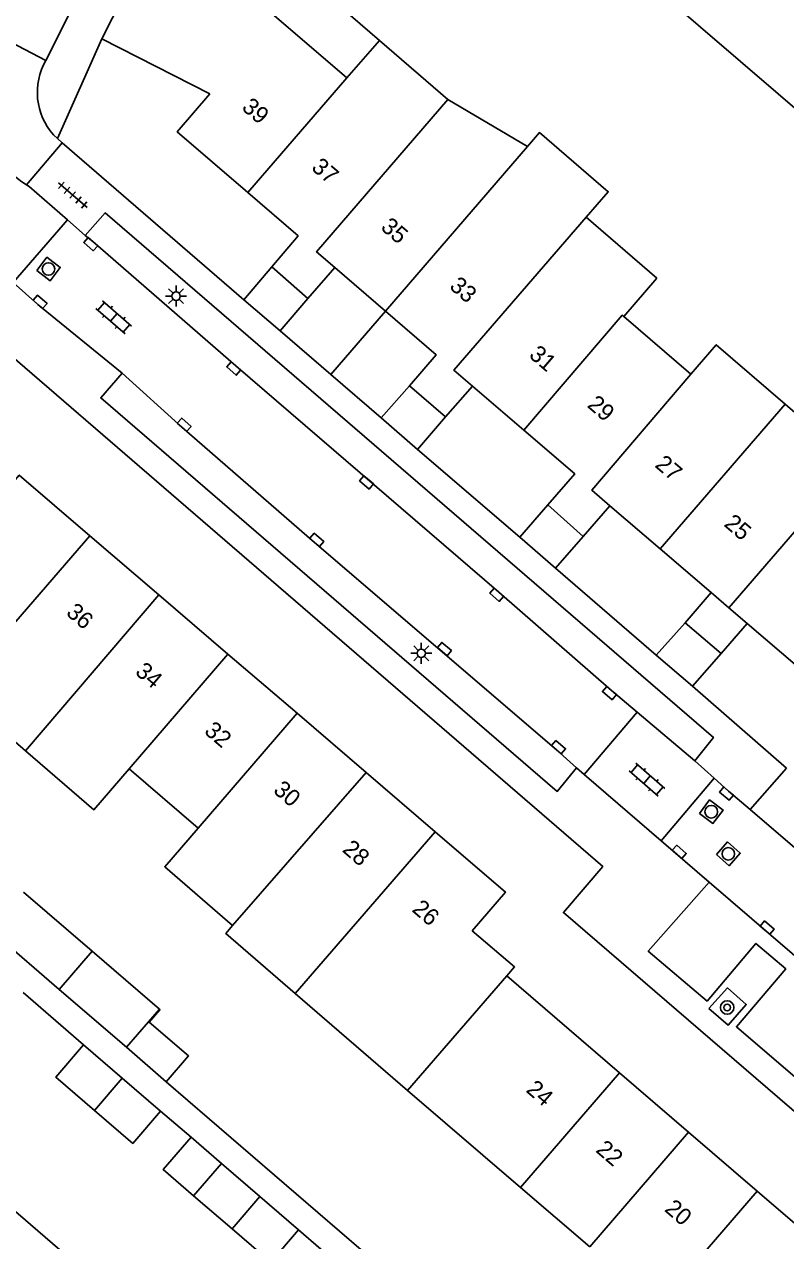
# Model space of a CAD drawing. Extents: x 124000 to 128010, y 398999 to 403000.
# Drawn here: x 127246.4 to 127291.6, y 400253.3 to 400325.7 of the extents above; entities that cross this region are included whole.
import ezdxf

# ---------------------------------------------------------------- set-up
doc = ezdxf.new("R2010")
doc.units = 0
for name, color, linetype in [('gg-afsc-erfafscheiding', 7, 'Continuous'), ('gg-anno-huisnummerreeks BGT', 7, 'Continuous'), ('gg-bbg-bijgebouw', 7, 'Continuous'), ('gg-bbg-gedigitaliseerde bebouwing', 7, 'Continuous'), ('gg-bbg-gedigitaliseerde bijgebouw', 7, 'Continuous'), ('gg-bbg-hoofdgebouw', 7, 'Continuous'), ('gg-bbg-luifel en loopbrug', 7, 'Continuous'), ('gg-bbg-tussenscheiding', 7, 'Continuous'), ('gg-knt-verharding', 7, 'Continuous'), ('gg-knt-verharding nz', 7, 'Continuous'), ('gg-kntw-beschoeiing', 7, 'Continuous'), ('gt-grn-weggrens', 7, 'Continuous'), ('gt-symb-boom', 7, 'Continuous'), ('gt-symb-klinker verharding', 7, 'Continuous'), ('gt-symb-kolk', 7, 'Continuous'), ('gt-symb-lichtmast', 7, 'Continuous'), ('gt-symb-rioolschacht', 7, 'Continuous'), ('gt-symb-tegel verharding', 7, 'Continuous')]:
    doc.layers.add(name, color=color, linetype=linetype)

# ---------------------------------------------------------------- blocks, each defined once
blk = doc.blocks.new('gt0-TEG1')
at = {"layer": 'gt-symb-tegel verharding'}
for p, q in [((-1.125, 0), (1.125, 0)), ((-0.9, -0.25), (-0.9, 0.25)), ((-0.45, -0.25), (-0.45, 0.25)), ((0, -0.25), (0, 0.25)), ((0.45, -0.25), (0.45, 0.25)), ((0.9, -0.25), (0.9, 0.25))]:
    blk.add_line(p, q, dxfattribs=at)
blk = doc.blocks.new('gt0-KL1')
at = {"layer": 'gt-symb-klinker verharding'}
for p, q in [((-1.15, 0.3), (1.15, 0.3)), ((-1, -0.3), (-1, 0.3)), ((-0.5, 0.3), (-0.5, 0.45)), ((0, -0.3), (0, 0.3)), ((0.5, 0.3), (0.5, 0.45)), ((1, -0.3), (1, 0.3)), ((-1.15, -0.3), (1.15, -0.3)), ((-0.5, -0.45), (-0.5, -0.3)), ((0.5, -0.45), (0.5, -0.3))]:
    blk.add_line(p, q, dxfattribs=at)
blk = doc.blocks.new('gt0-KOLK')
at = {"layer": 'gt-symb-kolk'}
blk.add_lwpolyline([(0, 0), (0.375, 0), (0.375, 0.4), (-0.375, 0.4), (-0.375, 0), (0, 0)], dxfattribs=at)
blk = doc.blocks.new('gt0-RS')
at = {"layer": 'gt-symb-rioolschacht'}
blk.add_lwpolyline([(-0.5, -0.5), (0.5, -0.5), (0.5, 0.5), (-0.5, 0.5)], close=True, dxfattribs=at)
blk.add_circle((0, 0), 0.375, dxfattribs=at)
blk = doc.blocks.new('gt0-LMAST')
at = {"layer": 'gt-symb-lichtmast'}
for p, q in [((-0.182, 0.173), (-0.447, 0.438)), ((-0.005, 0.246), (-0.005, 0.621)), ((0.172, 0.173), (0.437, 0.438)), ((-0.255, -0.004), (-0.63, -0.004)), ((-0.182, -0.181), (-0.447, -0.446)), ((-0.005, -0.254), (-0.005, -0.629)), ((0.437, -0.446), (0.172, -0.181)), ((0.245, -0.004), (0.62, -0.004))]:
    blk.add_line(p, q, dxfattribs=at)
blk.add_circle((-0.005, -0.004), 0.25, dxfattribs=at)
blk = doc.blocks.new('gt0-BOOM')
at = {"layer": 'gt-symb-boom'}
for radius in [0.4, 0.2]:
    blk.add_circle((0, 0), radius, dxfattribs=at)

msp = doc.modelspace()

# ---------------------------------------------------------------- linework, layer by layer
at = {"layer": 'gg-afsc-erfafscheiding'}
for p, q in [((127249.897, 400264.969), (127246.295, 400268.072)), ((127270.006, 400249.672), (127254.809, 400262.774)), ((127256.285, 400259.468), (127254.477, 400261.022)), ((127277.359, 400241.324), (127262.673, 400253.952))]:
    msp.add_line(p, q, dxfattribs=at)
at = {"layer": 'gg-bbg-bijgebouw'}
for p, q in [((127259.418, 400309.305), (127261.084, 400311.264)), ((127261.575, 400307.457), (127259.418, 400309.305)), ((127263.238, 400309.38), (127261.575, 400307.457)), ((127267.597, 400302.27), (127269.268, 400304.191)), ((127271.422, 400302.332), (127269.744, 400300.403)), ((127269.744, 400300.403), (127267.597, 400302.27)), ((127275.828, 400295.187), (127277.505, 400297.108)), ((127277.957, 400293.328), (127275.828, 400295.187)), ((127279.595, 400295.217), (127277.957, 400293.328)), ((127285.662, 400290.088), (127283.946, 400288.154)), ((127287.813, 400288.264), (127285.662, 400290.088)), ((127283.946, 400288.154), (127286.099, 400286.318)), ((127286.099, 400286.318), (127287.813, 400288.264))]:
    msp.add_line(p, q, dxfattribs=at)
at = {"layer": 'gg-bbg-gedigitaliseerde bebouwing'}
for p, q in [((127260.543, 400326.819), (127265.547, 400322.504)), ((127267.487, 400324.742), (127265.547, 400322.504)), ((127271.551, 400321.22), (127267.487, 400324.742)), ((127271.551, 400321.22), (127276.282, 400318.421)), ((127279.775, 400314.212), (127283.985, 400310.584)), ((127282.018, 400308.301), (127285.995, 400304.872)), ((127295.684, 400299.585), (127291.609, 400303.099)), ((127256.706, 400277.86), (127252.612, 400281.391)), ((127269.162, 400262.259), (127262.477, 400268.022)), ((127275.875, 400256.48), (127269.162, 400262.259)), ((127279.99, 400252.938), (127275.875, 400256.48)), ((127245.57, 400255.278), (127249.655, 400251.765))]:
    msp.add_line(p, q, dxfattribs=at)
for points in [[(127276.282, 400318.421), (127277.002, 400319.256), (127281.087, 400315.734), (127279.775, 400314.212)], [(127285.995, 400304.872), (127287.512, 400306.632), (127291.609, 400303.099)], [(127246.432, 400282.472), (127242.308, 400286.046), (127242.735, 400286.54)], [(127252.612, 400281.391), (127250.509, 400278.953), (127246.432, 400282.472)], [(127258.756, 400272.067), (127254.719, 400275.566), (127256.706, 400277.86)], [(127262.477, 400268.022), (127258.356, 400271.592), (127258.756, 400272.067)]]:
    msp.add_lwpolyline(points, dxfattribs=at)
at = {"layer": 'gg-bbg-gedigitaliseerde bijgebouw'}
for p, q in [((127246.313, 400274.061), (127250.404, 400270.534)), ((127248.447, 400268.26), (127244.357, 400271.786)), ((127250.404, 400270.534), (127254.409, 400267.08)), ((127252.438, 400264.819), (127248.447, 400268.26)), ((127249.897, 400264.969), (127252.191, 400262.992)), ((127254.809, 400262.774), (127252.438, 400264.819)), ((127252.191, 400262.992), (127254.477, 400261.022)), ((127256.439, 400255.986), (127258.096, 400257.911)), ((127258.096, 400257.911), (127260.382, 400255.934)), ((127258.729, 400254.014), (127256.439, 400255.986)), ((127260.382, 400255.934), (127262.673, 400253.952))]:
    msp.add_line(p, q, dxfattribs=at)
for points in [[(127254.409, 400267.08), (127254.435, 400267.058), (127253.802, 400266.323), (127256.135, 400264.312), (127254.809, 400262.774)], [(127250.537, 400261.067), (127248.24, 400263.044), (127249.897, 400264.969)], [(127254.477, 400261.022), (127252.817, 400259.104), (127250.537, 400261.067)], [(127262.673, 400253.952), (127261.023, 400252.039), (127258.729, 400254.014)]]:
    msp.add_lwpolyline(points, dxfattribs=at)
at = {"layer": 'gg-bbg-hoofdgebouw'}
for p, q in [((127252.623, 400328.084), (127250.979, 400324.835)), ((127250.979, 400324.835), (127257.408, 400321.565)), ((127264.83, 400311.222), (127263.238, 400309.38)), ((127267.848, 400308.625), (127264.83, 400311.222)), ((127283.985, 400310.584), (127282.018, 400308.301)), ((127273.012, 400304.161), (127271.422, 400302.332)), ((127276.066, 400301.542), (127273.012, 400304.161)), ((127281.18, 400297.045), (127279.595, 400295.217)), ((127284.173, 400294.483), (127281.18, 400297.045)), ((127254.376, 400291.742), (127250.27, 400295.265)), ((127287.213, 400291.882), (127284.173, 400294.483)), ((127258.481, 400288.22), (127254.376, 400291.742)), ((127288.269, 400290.978), (127287.213, 400291.882)), ((127289.355, 400290.048), (127288.269, 400290.978)), ((127262.587, 400284.697), (127258.481, 400288.22)), ((127266.693, 400281.173), (127262.587, 400284.697)), ((127270.799, 400277.65), (127266.693, 400281.173)), ((127281.766, 400263.306), (127275.068, 400269.076)), ((127281.766, 400263.306), (127285.864, 400259.775)), ((127285.864, 400259.775), (127289.952, 400256.251)), ((127289.952, 400256.251), (127294.068, 400252.704))]:
    msp.add_line(p, q, dxfattribs=at)
for points in [[(127259.658, 400315.684), (127255.46, 400319.307), (127257.408, 400321.565)], [(127261.084, 400311.264), (127262.648, 400313.103), (127259.658, 400315.684)], [(127269.268, 400304.191), (127270.865, 400306.028), (127267.848, 400308.625)], [(127277.505, 400297.108), (127279.103, 400298.938), (127276.066, 400301.542)], [(127250.27, 400295.265), (127246.066, 400298.873), (127241.714, 400293.789), (127239.211, 400295.955)], [(127299.369, 400290.302), (127296.855, 400292.432), (127292.485, 400287.369), (127289.355, 400290.048)], [(127273.006, 400271.753), (127274.982, 400274.061), (127270.799, 400277.65)], [(127275.068, 400269.076), (127275.522, 400269.599), (127273.006, 400271.753)]]:
    msp.add_lwpolyline(points, dxfattribs=at)
at = {"layer": 'gg-bbg-luifel en loopbrug'}
for p, q in [((127267.487, 400324.742), (127261.938, 400329.532)), ((127267.848, 400308.625), (127264.6, 400304.852)), ((127267.597, 400302.27), (127264.6, 400304.852)), ((127285.662, 400290.088), (127287.213, 400291.882)), ((127287.813, 400288.264), (127289.355, 400290.048)), ((127258.096, 400257.911), (127256.285, 400259.468))]:
    msp.add_line(p, q, dxfattribs=at)
msp.add_lwpolyline([(127256.439, 400255.986), (127254.629, 400257.544), (127256.285, 400259.468)], dxfattribs=at)
at = {"layer": 'gg-bbg-tussenscheiding'}
for p, q in [((127259.658, 400315.684), (127265.547, 400322.504)), ((127267.848, 400308.625), (127276.282, 400318.421)), ((127261.084, 400311.264), (127263.238, 400309.38)), ((127269.268, 400304.191), (127271.422, 400302.332)), ((127284.173, 400294.483), (127291.609, 400303.099)), ((127288.269, 400290.978), (127294.166, 400297.825)), ((127277.505, 400297.108), (127279.595, 400295.217)), ((127242.735, 400286.54), (127250.27, 400295.265)), ((127246.432, 400282.472), (127254.376, 400291.742)), ((127252.612, 400281.391), (127258.481, 400288.22)), ((127256.706, 400277.86), (127262.587, 400284.697)), ((127258.756, 400272.067), (127266.693, 400281.173)), ((127262.477, 400268.022), (127270.799, 400277.65)), ((127248.447, 400268.26), (127250.404, 400270.534)), ((127275.068, 400269.076), (127269.162, 400262.259)), ((127252.438, 400264.819), (127254.409, 400267.08)), ((127275.875, 400256.48), (127281.766, 400263.306)), ((127250.537, 400261.067), (127252.191, 400262.992)), ((127279.99, 400252.938), (127285.864, 400259.775)), ((127284.063, 400249.433), (127289.952, 400256.251)), ((127258.729, 400254.014), (127260.382, 400255.934))]:
    msp.add_line(p, q, dxfattribs=at)
for points in [[(127264.83, 400311.222), (127263.749, 400312.149), (127271.551, 400321.22)], [(127273.012, 400304.161), (127271.911, 400305.107), (127279.775, 400314.212)], [(127276.066, 400301.542), (127281.921, 400308.384), (127282.018, 400308.301)], [(127281.18, 400297.045), (127280.107, 400297.975), (127285.995, 400304.872)]]:
    msp.add_lwpolyline(points, dxfattribs=at)
at = {"layer": 'gg-knt-verharding'}
for p, q in [((127254.289, 400336.74), (127247.653, 400323.547)), ((127247.653, 400323.547), (127244.538, 400325.178)), ((127248.352, 400318.895), (127250.979, 400324.835)), ((127248.1, 400319.124), (127248.352, 400318.895)), ((127246.498, 400316.139), (127248.629, 400318.643)), ((127248.352, 400318.895), (127248.629, 400318.643)), ((127248.629, 400318.643), (127259.418, 400309.305)), ((127245.715, 400310.325), (127248.934, 400314.053)), ((127249.996, 400313.126), (127248.934, 400314.053)), ((127264.6, 400304.852), (127261.575, 400307.457)), ((127275.828, 400295.187), (127269.744, 400300.403)), ((127283.946, 400288.154), (127277.957, 400293.328)), ((127291.693, 400281.439), (127286.099, 400286.318)), ((127279.661, 400281.058), (127282.811, 400284.771)), ((127279.211, 400281.446), (127279.661, 400281.058)), ((127287.391, 400280.842), (127286.249, 400281.876)), ((127279.661, 400281.058), (127284.24, 400277.105)), ((127287.391, 400280.842), (127284.24, 400277.105)), ((127295.264, 400274.038), (127289.533, 400278.962)), ((127284.24, 400277.105), (127287.096, 400274.64))]:
    msp.add_line(p, q, dxfattribs=at)
for points in [[(127248.934, 400314.053), (127246.654, 400316.042), (127246.498, 400316.139)], [(127249.996, 400313.126), (127251.188, 400314.473), (127287.342, 400283.261), (127286.249, 400281.876)], [(127252.18, 400304.937), (127247.178, 400309.032), (127245.715, 400310.325)], [(127308.165, 400247.222), (127278.429, 400272.834), (127280.764, 400275.578), (127243.188, 400308.026)], [(127252.18, 400304.937), (127250.918, 400303.468), (127278.058, 400280.05), (127279.211, 400281.446)], [(127289.533, 400278.962), (127288.248, 400280.066), (127287.391, 400280.842)], [(127287.096, 400274.64), (127283.475, 400270.538), (127286.969, 400267.569), (127289.87, 400270.999), (127291.643, 400269.48), (127288.713, 400266.046), (127293.864, 400261.613), (127296.783, 400265.031), (127298.588, 400263.544), (127295.61, 400260.073), (127300.726, 400255.687), (127303.682, 400259.069), (127305.444, 400257.565), (127302.565, 400254.194), (127305.993, 400251.207), (127309.531, 400255.317)], [(127287.066, 400267.136), (127288.223, 400266.14), (127289.296, 400267.369), (127288.186, 400268.354), (127287.066, 400267.136)]]:
    msp.add_lwpolyline(points, dxfattribs=at)
msp.add_arc((127250.952, 400321.646), 3.807, 150.0528, 221.48894, dxfattribs=at)
at = {"layer": 'gg-knt-verharding nz'}
for p, q in [((127286.249, 400281.876), (127282.811, 400284.771)), ((127287.096, 400274.64), (127309.531, 400255.317))]:
    msp.add_line(p, q, dxfattribs=at)
for points in [[(127282.811, 400284.771), (127281.291, 400286.05), (127274.589, 400291.903), (127258.95, 400305.364), (127250.45, 400312.769), (127249.996, 400313.126)], [(127252.18, 400304.937), (127255.74, 400301.718), (127263.631, 400294.867), (127278.005, 400282.526), (127279.211, 400281.446)]]:
    msp.add_lwpolyline(points, dxfattribs=at)
msp.add_arc((127250.003, 400321.611), 6.498, 149.50651, 237.35444, dxfattribs=at)
at = {"layer": 'gg-kntw-beschoeiing'}
msp.add_lwpolyline([(127267.24, 400344.983), (127268.109, 400341.423), (127307.428, 400307.615), (127310.411, 400307.671), (127312.721, 400305.681)], dxfattribs=at)
at = {"layer": 'gt-grn-weggrens'}
msp.add_line((127291.693, 400281.439), (127289.533, 400278.962), dxfattribs=at)

# ---------------------------------------------------------------- block references
at = {"layer": 'gt-symb-boom'}
msp.add_blockref('gt0-BOOM', (127288.163, 400267.187), dxfattribs=at)
at = {"layer": 'gt-symb-klinker verharding'}
for p, rotation in [((127251.688, 400308.258), 139.09427391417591), ((127283.397, 400280.741), 139.09427391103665)]:
    msp.add_blockref('gt0-KL1', p, dxfattribs=dict(at, rotation=rotation))
at = {"layer": 'gt-symb-kolk'}
for p, rotation in [((127250.45, 400312.769), 138.93264367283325), ((127247.178, 400309.032), -41.47170072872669), ((127258.95, 400305.364), 139.3800604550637), ((127255.74, 400301.718), -42.12343818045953), ((127266.848, 400298.588), 139.1750647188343), ((127263.631, 400294.867), -40.98653320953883), ((127274.589, 400291.903), 138.85180488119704), ((127271.221, 400288.367), -40.53915174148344), ((127281.291, 400286.05), 139.90831919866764), ((127278.005, 400282.526), -40.7007448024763), ((127288.248, 400280.066), 139.33659613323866), ((127285.184, 400276.298), -40.781567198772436), ((127290.412, 400271.794), -40.61993954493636)]:
    msp.add_blockref('gt0-KOLK', p, dxfattribs=dict(at, rotation=rotation))
at = {"layer": 'gt-symb-lichtmast'}
for p in [(127255.397, 400309.524), (127269.977, 400288.269)]:
    msp.add_blockref('gt0-LMAST', p, dxfattribs=at)
at = {"layer": 'gt-symb-rioolschacht'}
for p, rotation in [((127247.809, 400311.136), -36.95012772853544), ((127287.215, 400278.839), -36.995897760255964), ((127288.231, 400276.334), -41.14819511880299)]:
    msp.add_blockref('gt0-RS', p, dxfattribs=dict(at, rotation=rotation))
at = {"layer": 'gt-symb-tegel verharding', "rotation": -40.781567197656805}
msp.add_blockref('gt0-TEG1', (127249.249, 400315.532), dxfattribs=at)

# ---------------------------------------------------------------- texts
at = {"layer": 'gg-anno-huisnummerreeks BGT'}
for s, rotation, p in [('39', 319.2, (127259.244, 400320.664)), ('37', 319.2, (127263.386, 400317.089)), ('35', 319.3, (127267.508, 400313.535)), ('33', 319.3, (127271.594, 400310.019)), ('31', 319.4, (127276.322, 400305.933)), ('29', 319.4, (127279.786, 400302.962)), ('27', 319.5, (127283.809, 400299.401)), ('25', 319.5, (127287.92, 400295.882)), ('36', 319.4, (127248.801, 400290.595)), ('34', 319.4, (127252.906, 400287.073)), ('32', 319.4, (127257.012, 400283.55)), ('30', 319.4, (127261.117, 400280.027)), ('28', 319.4, (127265.224, 400276.503)), ('26', 319.4, (127269.369, 400272.947)), ('24', 319.3, (127276.144, 400262.21)), ('22', 319.3, (127280.292, 400258.636)), ('20', 319.2, (127284.384, 400255.11))]:
    msp.add_text(s, height=1, rotation=rotation, dxfattribs=at).set_placement(p)

doc.saveas('drawing.dxf')
